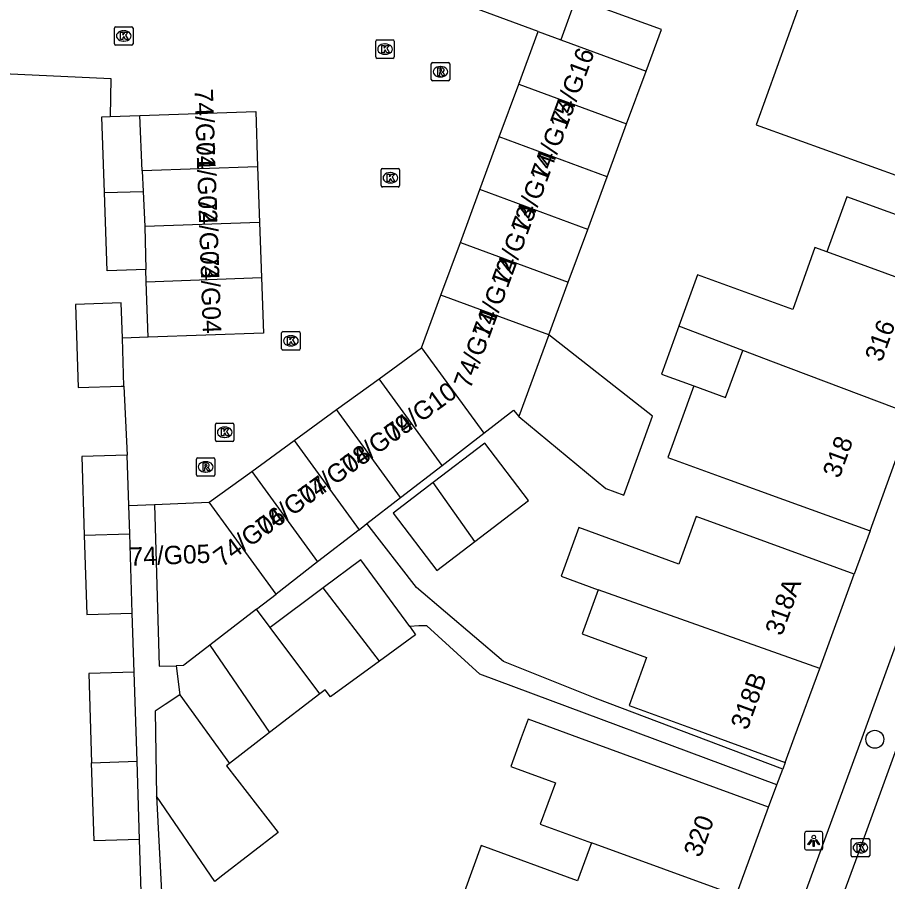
# Model space of a CAD drawing. Extents: x 161253 to 161848, y 384872 to 385383.
# Drawn here: x 161674.69 to 161721.92, y 385242.2 to 385289.1 of the extents above; entities that cross this region are included whole.
import ezdxf

# ---------------------------------------------------------------- set-up
doc = ezdxf.new("R2010")
doc.units = 0
for name, color, linetype in [('IMGEO_Boom', 7, 'Continuous'), ('IMGEO_Erf', 7, 'Continuous'), ('IMGEO_Kolk', 7, 'Continuous'), ('IMGEO_Lichtpunt', 7, 'Continuous'), ('IMGEO_Pand', 7, 'Continuous'), ('IMGEO_Pand_nummerreeks', 7, 'Continuous'), ('IMGEO_Rijbaan_lokaal_open', 7, 'Continuous'), ('IMGEO_Rioolput', 7, 'Continuous'), ('IMGEO_Voetpad_open', 7, 'Continuous')]:
    doc.layers.add(name, color=color, linetype=linetype)

msp = doc.modelspace()

# ---------------------------------------------------------------- linework, layer by layer
at = {"layer": 'IMGEO_Boom'}
msp.add_circle((161721.229, 385249.92), 0.489, dxfattribs=at)
at = {"layer": 'IMGEO_Erf'}
msp.add_lwpolyline([(161725.155, 385273.998), (161726.24, 385276.987), (161719.708, 385279.359), (161718.622, 385276.37)], dxfattribs=at)
at = {"layer": 'IMGEO_Kolk'}
for p, q in [((161679.967, 385287.669), (161679.967, 385288.521)), ((161680.042, 385288.595), (161680.894, 385288.595)), ((161680.455, 385288.375), (161680.48, 385288.375)), ((161680.968, 385288.521), (161680.968, 385287.669)), ((161680.478, 385287.815), (161680.453, 385287.815)), ((161694.147, 385286.953), (161694.147, 385287.805)), ((161694.222, 385287.879), (161695.074, 385287.879)), ((161695.148, 385287.805), (161695.148, 385286.953)), ((161680.894, 385287.595), (161680.042, 385287.595)), ((161694.635, 385287.659), (161694.66, 385287.659)), ((161695.074, 385286.879), (161694.222, 385286.879)), ((161694.658, 385287.099), (161694.633, 385287.099)), ((161694.438, 385279.971), (161694.438, 385280.823)), ((161694.513, 385280.897), (161695.365, 385280.897)), ((161694.926, 385280.677), (161694.951, 385280.677)), ((161695.439, 385280.823), (161695.439, 385279.971)), ((161695.365, 385279.897), (161694.513, 385279.897)), ((161694.949, 385280.117), (161694.924, 385280.117)), ((161689.035, 385271.121), (161689.035, 385271.973)), ((161689.11, 385272.047), (161689.962, 385272.047)), ((161689.523, 385271.827), (161689.548, 385271.827)), ((161690.036, 385271.973), (161690.036, 385271.121)), ((161689.546, 385271.267), (161689.521, 385271.267)), ((161689.962, 385271.047), (161689.11, 385271.047)), ((161685.445, 385266.158), (161685.445, 385267.01)), ((161685.52, 385267.084), (161686.372, 385267.084)), ((161686.446, 385267.01), (161686.446, 385266.158)), ((161685.933, 385266.864), (161685.958, 385266.864)), ((161686.372, 385266.084), (161685.52, 385266.084)), ((161685.956, 385266.304), (161685.931, 385266.304)), ((161719.948, 385243.611), (161719.948, 385244.463)), ((161720.023, 385244.537), (161720.875, 385244.537)), ((161720.436, 385244.317), (161720.461, 385244.317)), ((161720.949, 385244.463), (161720.949, 385243.611)), ((161720.875, 385243.537), (161720.023, 385243.537)), ((161720.459, 385243.757), (161720.434, 385243.757))]:
    msp.add_line(p, q, dxfattribs=at)
for points in [[(161679.967, 385287.669), (161679.967, 385288.521)], [(161680.042, 385288.595), (161680.894, 385288.595)], [(161680.288, 385288.295), (161680.411, 385288.295), (161680.411, 385288.144), (161680.541, 385288.295), (161680.705, 385288.295), (161680.559, 385288.144), (161680.712, 385287.895), (161680.56, 385287.895), (161680.475, 385288.059), (161680.411, 385287.992), (161680.411, 385287.895), (161680.288, 385287.895), (161680.288, 385288.295)], [(161680.968, 385288.521), (161680.968, 385287.669)], [(161694.147, 385286.953), (161694.147, 385287.805)], [(161694.222, 385287.879), (161695.074, 385287.879)], [(161695.148, 385287.805), (161695.148, 385286.953)], [(161680.894, 385287.595), (161680.042, 385287.595)], [(161694.468, 385287.579), (161694.591, 385287.579), (161694.591, 385287.428), (161694.721, 385287.579), (161694.885, 385287.579), (161694.739, 385287.428), (161694.892, 385287.179), (161694.74, 385287.179), (161694.655, 385287.343), (161694.591, 385287.276), (161694.591, 385287.179), (161694.468, 385287.179), (161694.468, 385287.579)], [(161695.074, 385286.879), (161694.222, 385286.879)], [(161694.438, 385279.971), (161694.438, 385280.823)], [(161694.513, 385280.897), (161695.365, 385280.897)], [(161695.439, 385280.823), (161695.439, 385279.971)], [(161694.759, 385280.597), (161694.882, 385280.597), (161694.882, 385280.446), (161695.012, 385280.597), (161695.176, 385280.597), (161695.03, 385280.446), (161695.183, 385280.197), (161695.031, 385280.197), (161694.946, 385280.361), (161694.882, 385280.294), (161694.882, 385280.197), (161694.759, 385280.197), (161694.759, 385280.597)], [(161695.365, 385279.897), (161694.513, 385279.897)], [(161689.035, 385271.121), (161689.035, 385271.973)], [(161689.11, 385272.047), (161689.962, 385272.047)], [(161689.356, 385271.747), (161689.479, 385271.747), (161689.479, 385271.596), (161689.609, 385271.747), (161689.773, 385271.747), (161689.627, 385271.596), (161689.78, 385271.347), (161689.628, 385271.347), (161689.543, 385271.511), (161689.479, 385271.444), (161689.479, 385271.347), (161689.356, 385271.347), (161689.356, 385271.747)], [(161690.036, 385271.973), (161690.036, 385271.121)], [(161689.962, 385271.047), (161689.11, 385271.047)], [(161685.445, 385266.158), (161685.445, 385267.01)], [(161685.52, 385267.084), (161686.372, 385267.084)], [(161686.446, 385267.01), (161686.446, 385266.158)], [(161685.766, 385266.784), (161685.889, 385266.784), (161685.889, 385266.633), (161686.019, 385266.784), (161686.183, 385266.784), (161686.037, 385266.633), (161686.19, 385266.384), (161686.038, 385266.384), (161685.953, 385266.548), (161685.889, 385266.481), (161685.889, 385266.384), (161685.766, 385266.384), (161685.766, 385266.784)], [(161686.372, 385266.084), (161685.52, 385266.084)], [(161719.948, 385243.611), (161719.948, 385244.463)], [(161720.023, 385244.537), (161720.875, 385244.537)], [(161720.949, 385244.463), (161720.949, 385243.611)], [(161720.269, 385244.237), (161720.392, 385244.237), (161720.392, 385244.086), (161720.522, 385244.237), (161720.686, 385244.237), (161720.54, 385244.086), (161720.693, 385243.837), (161720.541, 385243.837), (161720.456, 385244.001), (161720.392, 385243.934), (161720.392, 385243.837), (161720.269, 385243.837), (161720.269, 385244.237)], [(161720.875, 385243.537), (161720.023, 385243.537)]]:
    msp.add_lwpolyline(points, dxfattribs=at)
for centre, start, end in [((161680.044, 385288.519), 91.552, 178.448), ((161680.044, 385288.519), 91.552, 178.448), ((161680.892, 385288.519), 1.552, 88.448), ((161680.892, 385288.519), 1.552, 88.448), ((161694.224, 385287.803), 91.552, 178.448), ((161694.224, 385287.803), 91.552, 178.448), ((161695.072, 385287.803), 1.552, 88.448), ((161695.072, 385287.803), 1.552, 88.448), ((161680.044, 385287.671), 181.552, 268.448), ((161680.044, 385287.671), 181.552, 268.448), ((161680.892, 385287.671), 271.552, 358.448), ((161680.892, 385287.671), 271.552, 358.448), ((161694.224, 385286.955), 181.552, 268.448), ((161694.224, 385286.955), 181.552, 268.448), ((161695.072, 385286.955), 271.552, 358.448), ((161695.072, 385286.955), 271.552, 358.448), ((161694.515, 385280.821), 91.552, 178.448), ((161694.515, 385280.821), 91.552, 178.448), ((161695.363, 385280.821), 1.552, 88.448), ((161695.363, 385280.821), 1.552, 88.448), ((161694.515, 385279.973), 181.552, 268.448), ((161694.515, 385279.973), 181.552, 268.448), ((161695.363, 385279.973), 271.552, 358.448), ((161695.363, 385279.973), 271.552, 358.448), ((161689.112, 385271.971), 91.552, 178.448), ((161689.112, 385271.971), 91.552, 178.448), ((161689.96, 385271.971), 1.552, 88.448), ((161689.96, 385271.971), 1.552, 88.448), ((161689.112, 385271.123), 181.552, 268.448), ((161689.112, 385271.123), 181.552, 268.448), ((161689.96, 385271.123), 271.552, 358.448), ((161689.96, 385271.123), 271.552, 358.448), ((161685.522, 385267.008), 91.552, 178.448), ((161685.522, 385267.008), 91.552, 178.448), ((161686.37, 385267.008), 1.552, 88.448), ((161686.37, 385267.008), 1.552, 88.448), ((161685.522, 385266.16), 181.552, 268.448), ((161685.522, 385266.16), 181.552, 268.448), ((161686.37, 385266.16), 271.552, 358.448), ((161686.37, 385266.16), 271.552, 358.448), ((161720.025, 385244.461), 91.552, 178.448), ((161720.025, 385244.461), 91.552, 178.448), ((161720.873, 385244.461), 1.552, 88.448), ((161720.873, 385244.461), 1.552, 88.448), ((161720.025, 385243.613), 181.552, 268.448), ((161720.025, 385243.613), 181.552, 268.448), ((161720.873, 385243.613), 271.552, 358.448), ((161720.873, 385243.613), 271.552, 358.448)]:
    msp.add_arc(centre, 0.0765, start, end, dxfattribs=at)
for centre, major_axis, ratio, start_param, end_param in [((161680.454, 385288.095), (-0.387, 0.002), 0.722429, 4.712389, 7.853982), ((161680.479, 385288.095), (-0.39, 0.002), 0.717154, 1.570796, 4.712389), ((161694.634, 385287.379), (-0.387, 0.002), 0.722429, 4.712389, 7.853982), ((161694.659, 385287.379), (-0.39, 0.002), 0.717154, 1.570796, 4.712389), ((161694.925, 385280.397), (-0.387, 0.002), 0.722429, 4.712389, 7.853982), ((161694.95, 385280.397), (-0.39, 0.002), 0.717154, 1.570796, 4.712389), ((161689.522, 385271.547), (-0.387, 0.002), 0.722429, 4.712389, 7.853982), ((161689.547, 385271.547), (-0.39, 0.002), 0.717154, 1.570796, 4.712389), ((161685.932, 385266.584), (-0.387, 0.002), 0.722429, 4.712389, 7.853982), ((161685.957, 385266.584), (-0.39, 0.002), 0.717154, 1.570796, 4.712389), ((161720.435, 385244.037), (-0.387, 0.002), 0.722429, 4.712389, 7.853982), ((161720.46, 385244.037), (-0.39, 0.002), 0.717154, 1.570796, 4.712389)]:
    msp.add_ellipse(centre, major_axis=major_axis, ratio=ratio, start_param=start_param, end_param=end_param, dxfattribs=at)
at = {"layer": 'IMGEO_Lichtpunt'}
for p, q in [((161717.414, 385244.814), (161717.414, 385244.007)), ((161717.414, 385244.814), (161717.414, 385244.007)), ((161718.316, 385244.909), (161717.508, 385244.909)), ((161718.316, 385244.909), (161717.508, 385244.909)), ((161718.41, 385244.007), (161718.41, 385244.814)), ((161718.41, 385244.007), (161718.41, 385244.814)), ((161717.508, 385243.913), (161718.316, 385243.913)), ((161717.508, 385243.913), (161718.316, 385243.913))]:
    msp.add_line(p, q, dxfattribs=at)
for points in [[(161717.788, 385244.478), (161717.827, 385244.45), (161717.639, 385244.188), (161717.601, 385244.215), (161717.788, 385244.478)], [(161717.89, 385244.43), (161717.937, 385244.43), (161717.937, 385244.108), (161717.89, 385244.108), (161717.89, 385244.43)], [(161718, 385244.45), (161718.038, 385244.477), (161718.225, 385244.215), (161718.186, 385244.187), (161718, 385244.45)]]:
    msp.add_lwpolyline(points, dxfattribs=at)
msp.add_circle((161717.913, 385244.612), 0.0994, dxfattribs=at)
for centre, start, end in [((161717.508, 385244.814), 90, 180), ((161717.508, 385244.814), 90, 180), ((161718.316, 385244.814), 0, 90), ((161718.316, 385244.814), 0, 90), ((161717.508, 385244.007), 180, 270), ((161717.508, 385244.007), 180, 270), ((161718.316, 385244.007), 270, 0), ((161718.316, 385244.007), 270, 360)]:
    msp.add_arc(centre, 0.0946, start, end, dxfattribs=at)
at = {"layer": 'IMGEO_Pand'}
for points in [[(161731.102, 385288.935), (161726.404, 385290.622), (161723.434, 385291.689), (161723.13, 385290.842), (161718.153, 385292.633), (161714.785, 385283.274), (161724.834, 385279.657), (161725.261, 385280.843), (161727.867, 385279.905)], [(161705.004, 385290.15), (161704.194, 385287.884)], [(161708.813, 385286.18), (161709.646, 385288.438), (161705.004, 385290.15)], [(161702.957, 385288.34), (161699.517, 385289.608)], [(161701.902, 385285.478), (161702.957, 385288.34)], [(161702.957, 385288.34), (161704.194, 385287.884)], [(161704.194, 385287.884), (161708.813, 385286.18)], [(161707.758, 385283.318), (161708.813, 385286.18)], [(161700.846, 385282.616), (161701.902, 385285.478)], [(161701.902, 385285.478), (161707.758, 385283.318)], [(161681.333, 385283.777), (161687.626, 385283.995), (161687.731, 385280.989)], [(161679.413, 385279.597), (161679.27, 385283.704), (161679.726, 385283.72)], [(161679.726, 385283.72), (161681.333, 385283.777)], [(161681.469, 385280.77), (161681.333, 385283.777)], [(161706.702, 385280.456), (161707.758, 385283.318)], [(161699.79, 385279.754), (161700.846, 385282.616)], [(161706.702, 385280.456), (161700.846, 385282.616)], [(161687.731, 385280.989), (161681.469, 385280.77)], [(161681.469, 385280.77), (161681.52, 385279.653)], [(161687.731, 385280.989), (161687.836, 385277.972)], [(161705.647, 385277.594), (161706.702, 385280.456)], [(161698.735, 385276.892), (161699.79, 385279.754)], [(161705.647, 385277.594), (161699.79, 385279.754)], [(161679.413, 385279.597), (161681.52, 385279.653)], [(161681.659, 385275.421), (161679.561, 385275.348), (161679.413, 385279.597)], [(161681.52, 385279.653), (161681.606, 385277.755)], [(161687.836, 385277.972), (161681.606, 385277.755)], [(161687.836, 385277.972), (161687.94, 385274.976)], [(161681.606, 385277.755), (161681.659, 385275.421)], [(161704.591, 385274.732), (161705.647, 385277.594)], [(161697.68, 385274.03), (161698.735, 385276.892)], [(161698.735, 385276.892), (161704.591, 385274.732)], [(161718.622, 385276.37), (161717.975, 385276.605), (161716.77, 385273.247), (161711.609, 385275.121), (161710.599, 385272.339)], [(161725.155, 385273.998), (161720.851, 385275.561), (161718.622, 385276.37)], [(161681.682, 385274.758), (161681.659, 385275.421)], [(161681.682, 385274.758), (161687.94, 385274.976)], [(161681.787, 385271.744), (161681.682, 385274.758)], [(161687.94, 385274.976), (161688.045, 385271.962), (161681.787, 385271.744)], [(161703.536, 385271.87), (161704.591, 385274.732)], [(161680.393, 385271.695), (161680.332, 385273.604), (161677.849, 385273.524), (161677.994, 385269.008), (161680.325, 385269.083), (161680.477, 385269.088)], [(161696.624, 385271.168), (161697.68, 385274.03)], [(161703.536, 385271.87), (161697.68, 385274.03)], [(161710.599, 385272.339), (161709.653, 385269.734), (161711.398, 385269.101)], [(161714.061, 385271.027), (161710.599, 385272.339)], [(161680.477, 385269.088), (161680.393, 385271.695)], [(161703.536, 385271.87), (161701.905, 385267.449)], [(161701.905, 385267.449), (161706.628, 385263.529), (161707.606, 385263.174), (161709.159, 385267.453), (161703.536, 385271.87)], [(161694.32, 385269.491), (161696.624, 385271.168)], [(161696.624, 385271.168), (161700, 385266.531)], [(161711.398, 385269.101), (161713.133, 385268.471), (161714.061, 385271.027)], [(161723.258, 385267.542), (161715.729, 385270.395), (161714.061, 385271.027)], [(161692.017, 385267.814), (161694.32, 385269.491)], [(161697.745, 385264.786), (161694.32, 385269.491)], [(161711.398, 385269.101), (161709.989, 385265.217), (161713.176, 385264.059), (161716.268, 385262.936), (161720.967, 385261.23)], [(161689.713, 385266.137), (161692.017, 385267.814)], [(161695.491, 385263.041), (161692.017, 385267.814)], [(161700, 385266.531), (161701.623, 385267.788), (161701.905, 385267.449)], [(161720.967, 385261.23), (161723.258, 385267.542)], [(161697.745, 385264.786), (161700, 385266.531)], [(161687.41, 385264.46), (161689.713, 385266.137)], [(161689.713, 385266.137), (161693.237, 385261.296)], [(161699.519, 385260.662), (161702.432, 385262.878), (161700.065, 385265.99), (161697.252, 385263.85)], [(161680.656, 385265.343), (161678.188, 385265.263), (161678.325, 385260.993)], [(161680.744, 385262.607), (161680.656, 385265.343)], [(161695.491, 385263.041), (161697.745, 385264.786)], [(161685.106, 385262.783), (161687.41, 385264.46)], [(161687.41, 385264.46), (161690.983, 385259.551)], [(161697.252, 385263.85), (161695.083, 385262.2), (161697.45, 385259.088), (161699.519, 385260.662)], [(161699.519, 385260.662), (161697.252, 385263.85)], [(161682.126, 385262.663), (161685.106, 385262.783)], [(161688.729, 385257.806), (161685.106, 385262.783)], [(161693.663, 385261.626), (161695.491, 385263.041)], [(161680.793, 385261.07), (161680.744, 385262.607)], [(161682.126, 385262.663), (161682.275, 385257.666), (161682.388, 385253.886), (161683.303, 385253.914)], [(161720.104, 385258.883), (161715.409, 385260.6), (161711.539, 385262.015), (161710.594, 385259.433), (161705.168, 385261.417), (161704.201, 385258.771), (161706.216, 385258.034)], [(161693.237, 385261.296), (161690.983, 385259.551)], [(161693.237, 385261.296), (161693.663, 385261.626)], [(161678.325, 385260.993), (161680.793, 385261.07)], [(161678.325, 385260.993), (161678.463, 385256.692), (161680.931, 385256.771)], [(161680.931, 385256.771), (161680.793, 385261.07)], [(161690.983, 385259.551), (161688.729, 385257.806)], [(161695.984, 385256.038), (161693.339, 385259.663), (161691.295, 385258.133)], [(161718.235, 385253.772), (161720.104, 385258.883)], [(161691.295, 385258.133), (161688.421, 385255.982)], [(161694.34, 385254.161), (161691.295, 385258.133)], [(161706.216, 385258.034), (161705.34, 385255.639), (161708.837, 385254.36), (161707.887, 385251.761), (161711.67, 385250.378), (161712.703, 385250), (161716.365, 385248.66)], [(161718.235, 385253.772), (161706.216, 385258.034)], [(161687.67, 385256.986), (161688.729, 385257.806)], [(161687.67, 385256.986), (161685.14, 385255.028)], [(161688.421, 385255.982), (161687.67, 385256.986)], [(161691.111, 385252.389), (161688.421, 385255.982)], [(161695.984, 385256.038), (161696.307, 385255.595), (161694.34, 385254.161)], [(161685.14, 385255.028), (161683.799, 385253.991), (161683.716, 385253.926), (161683.303, 385253.914)], [(161685.14, 385255.028), (161688.383, 385250.288)], [(161683.303, 385253.914), (161683.518, 385252.339)], [(161694.34, 385254.161), (161691.69, 385252.227), (161691.396, 385252.609), (161691.111, 385252.389)], [(161716.365, 385248.66), (161716.855, 385250), (161718.235, 385253.772)], [(161681.034, 385253.568), (161678.566, 385253.489), (161678.722, 385248.645)], [(161681.189, 385248.728), (161681.034, 385253.568)], [(161683.518, 385252.339), (161682.718, 385251.81), (161682.178, 385251.449), (161682.238, 385246.832)], [(161683.518, 385252.339), (161686.199, 385248.605)], [(161691.111, 385252.389), (161688.383, 385250.288)], [(161715.456, 385246.241), (161710.76, 385247.956), (161705.162, 385250), (161702.406, 385251.006), (161702.039, 385250), (161701.47, 385248.441), (161703.889, 385247.558), (161703.07, 385245.314), (161705.848, 385244.302)], [(161688.383, 385250.288), (161686.199, 385248.605)], [(161678.722, 385248.645), (161681.189, 385248.728)], [(161681.326, 385244.488), (161678.858, 385244.409), (161678.722, 385248.645)], [(161681.326, 385244.488), (161681.189, 385248.728)], [(161686.199, 385248.605), (161686.048, 385248.488), (161688.846, 385244.856), (161685.851, 385242.549), (161685.402, 385242.203), (161682.238, 385246.832)], [(161713.705, 385241.439), (161715.456, 385246.241)], [(161705.848, 385244.302), (161705.096, 385242.244), (161699.868, 385244.153), (161698.955, 385241.651)], [(161713.705, 385241.439), (161705.848, 385244.302)]]:
    msp.add_lwpolyline(points, dxfattribs=at)
at = {"layer": 'IMGEO_Rijbaan_lokaal_open'}
for points in [[(161712.682, 385222.889), (161713.651, 385225.556), (161720.449, 385244.037), (161722.626, 385250), (161726.678, 385261.096), (161733.029, 385278.466), (161739.471, 385296.017), (161740.815, 385299.728)], [(161656.802, 385286.862), (161679.761, 385285.784), (161679.726, 385283.72)], [(161681.787, 385271.744), (161680.393, 385271.695)], [(161680.477, 385269.088), (161680.656, 385265.343)], [(161680.744, 385262.607), (161682.126, 385262.663)]]:
    msp.add_lwpolyline(points, dxfattribs=at)
at = {"layer": 'IMGEO_Rioolput'}
for p, q in [((161697.155, 385285.728), (161697.155, 385286.58)), ((161697.23, 385286.654), (161698.082, 385286.654)), ((161697.643, 385286.434), (161697.668, 385286.434)), ((161698.156, 385286.58), (161698.156, 385285.728)), ((161697.666, 385285.874), (161697.641, 385285.874)), ((161698.082, 385285.654), (161697.23, 385285.654)), ((161684.413, 385264.278), (161684.413, 385265.13)), ((161684.488, 385265.204), (161685.34, 385265.204)), ((161685.414, 385265.13), (161685.414, 385264.278)), ((161684.901, 385264.984), (161684.926, 385264.984)), ((161685.34, 385264.204), (161684.488, 385264.204)), ((161684.924, 385264.424), (161684.899, 385264.424))]:
    msp.add_line(p, q, dxfattribs=at)
for points in [[(161697.155, 385285.728), (161697.155, 385286.58)], [(161697.23, 385286.654), (161698.082, 385286.654)], [(161697.744, 385286.352), (161697.492, 385286.354), (161697.492, 385285.954)], [(161698.156, 385286.58), (161698.156, 385285.728)], [(161697.492, 385285.954), (161697.616, 385285.954), (161697.616, 385286.116), (161697.627, 385286.116)], [(161697.67, 385286.273), (161697.616, 385286.273), (161697.616, 385286.192)], [(161697.616, 385286.192), (161697.668, 385286.192)], [(161697.674, 385286.087), (161697.745, 385285.954), (161697.885, 385285.954), (161697.82, 385286.08)], [(161698.082, 385285.654), (161697.23, 385285.654)], [(161684.413, 385264.278), (161684.413, 385265.13)], [(161684.488, 385265.204), (161685.34, 385265.204)], [(161685.414, 385265.13), (161685.414, 385264.278)], [(161685.002, 385264.902), (161684.75, 385264.904), (161684.75, 385264.504)], [(161684.75, 385264.504), (161684.874, 385264.504), (161684.874, 385264.666), (161684.885, 385264.666)], [(161684.928, 385264.823), (161684.874, 385264.823), (161684.874, 385264.742)], [(161684.874, 385264.742), (161684.926, 385264.742)], [(161684.932, 385264.637), (161685.003, 385264.504), (161685.143, 385264.504), (161685.078, 385264.63)], [(161685.34, 385264.204), (161684.488, 385264.204)]]:
    msp.add_lwpolyline(points, dxfattribs=at)
for centre, radius, start, end in [((161697.232, 385286.578), 0.0765, 91.552, 178.448), ((161697.232, 385286.578), 0.0765, 91.552, 178.448), ((161697.743, 385286.242), 0.109, 350.3612, 89.416), ((161698.08, 385286.578), 0.0765, 1.552, 88.448), ((161698.08, 385286.578), 0.0765, 1.552, 88.448), ((161697.626, 385286.063), 0.0533, 26.0293, 88.6989), ((161697.652, 385286.381), 0.19, 274.7715, 282.9687), ((161697.676, 385286.177), 0.0964, 77.0061, 93.1865), ((161697.69, 385286.234), 0.0378, 276.6634, 79.6772), ((161697.741, 385286.242), 0.112, 277.5842, 350.9817), ((161697.725, 385286.027), 0.108, 29.5134, 73.7905), ((161697.232, 385285.73), 0.0765, 181.552, 268.448), ((161697.232, 385285.73), 0.0765, 181.552, 268.448), ((161698.08, 385285.73), 0.0765, 271.552, 358.448), ((161698.08, 385285.73), 0.0765, 271.552, 358.448), ((161684.49, 385265.128), 0.0765, 91.552, 178.448), ((161684.49, 385265.128), 0.0765, 91.552, 178.448), ((161685.338, 385265.128), 0.0765, 1.552, 88.448), ((161685.338, 385265.128), 0.0765, 1.552, 88.448), ((161684.884, 385264.613), 0.0533, 26.0293, 88.6989), ((161684.91, 385264.931), 0.19, 274.7715, 282.9687), ((161684.934, 385264.727), 0.0964, 77.0061, 93.1865), ((161684.948, 385264.784), 0.0378, 276.6634, 79.6772), ((161685.001, 385264.792), 0.109, 350.3612, 89.416), ((161684.999, 385264.792), 0.112, 277.5842, 350.9817), ((161684.983, 385264.577), 0.108, 29.5134, 73.7905), ((161684.49, 385264.28), 0.0765, 181.552, 268.448), ((161684.49, 385264.28), 0.0765, 181.552, 268.448), ((161685.338, 385264.28), 0.0765, 271.552, 358.448), ((161685.338, 385264.28), 0.0765, 271.552, 358.448)]:
    msp.add_arc(centre, radius, start, end, dxfattribs=at)
for centre, major_axis, ratio, start_param, end_param in [((161697.642, 385286.154), (-0.387, 0.002), 0.722429, 4.712389, 7.853982), ((161697.667, 385286.154), (-0.39, 0.002), 0.717154, 1.570796, 4.712389), ((161684.9, 385264.704), (-0.387, 0.002), 0.722429, 4.712389, 7.853982), ((161684.925, 385264.704), (-0.39, 0.002), 0.717154, 1.570796, 4.712389)]:
    msp.add_ellipse(centre, major_axis=major_axis, ratio=ratio, start_param=start_param, end_param=end_param, dxfattribs=at)
at = {"layer": 'IMGEO_Voetpad_open'}
for points in [[(161675.862, 385121.175), (161680.062, 385133.527), (161681.519, 385137.762), (161697.7, 385185.702), (161699.123, 385189.971), (161699.788, 385191.873), (161700.995, 385195.418), (161704.317, 385205.403), (161706.349, 385211.281), (161718.722, 385245.02), (161720.533, 385250), (161723.07, 385256.974), (161724.343, 385260.467), (161728.45, 385271.788), (161730.055, 385276.02), (161737.81, 385297.45), (161738.417, 385297.998), (161739.782, 385298.62)], [(161716.229, 385248.297), (161706.055, 385252.149), (161701.08, 385254.149), (161696.35, 385258.156), (161693.663, 385261.626)], [(161720.967, 385261.23), (161720.104, 385258.883)], [(161681.034, 385253.568), (161680.931, 385256.771)], [(161715.911, 385247.451), (161699.796, 385253.453), (161696.907, 385256.075), (161696.484, 385256.086), (161695.984, 385256.038)], [(161716.365, 385248.66), (161716.229, 385248.297)], [(161715.911, 385247.451), (161716.229, 385248.297)], [(161715.456, 385246.241), (161715.911, 385247.451)], [(161682.238, 385246.832), (161682.53, 385241.305), (161682.914, 385232.531), (161682.914, 385231.431), (161675.04, 385210.948), (161669.768, 385196.541)], [(161681.454, 385240.5), (161681.326, 385244.488)]]:
    msp.add_lwpolyline(points, dxfattribs=at)

# ---------------------------------------------------------------- texts
at = {"layer": 'IMGEO_Pand_nummerreeks'}
for s, rotation, p in [('74/G16', 69.7561, (161704.517, 385283.092)), ('74/G01', 271.9815, (161684.302, 385285.217)), ('74/G15', 69.7561, (161703.462, 385280.23)), ('74/G02', 271.9932, (161684.402, 385282.321)), ('74/G14', 69.7561, (161702.406, 385277.368)), ('74/G03', 272.0072, (161684.506, 385279.308)), ('74/G13', 69.7561, (161701.351, 385274.506)), ('74/G04', 271.9952, (161684.612, 385276.303)), ('74/G12', 69.7561, (161700.293, 385271.638)), ('74/G11', 69.7561, (161699.278, 385268.885)), ('316', 70.0486, (161721.596, 385270.349)), ('74/G10', 36.0543, (161695.094, 385265.997)), ('74/G09', 36.0543, (161692.711, 385264.262)), ('318', 70.0498, (161719.306, 385264.039)), ('74/G08', 36.0562, (161690.413, 385262.589)), ('74/G07', 36.0543, (161688.107, 385260.91)), ('74/G06', 36.0543, (161685.803, 385259.233)), ('74/G05', 2.3033, (161680.8, 385259.328)), ('318A', 69.9103, (161716.179, 385255.487)), ('318B', 69.9103, (161714.309, 385250.375)), ('320', 69.9696, (161711.76, 385243.46))]:
    msp.add_text(s, height=1, rotation=rotation, dxfattribs=at).set_placement(p)

doc.saveas('drawing.dxf')
